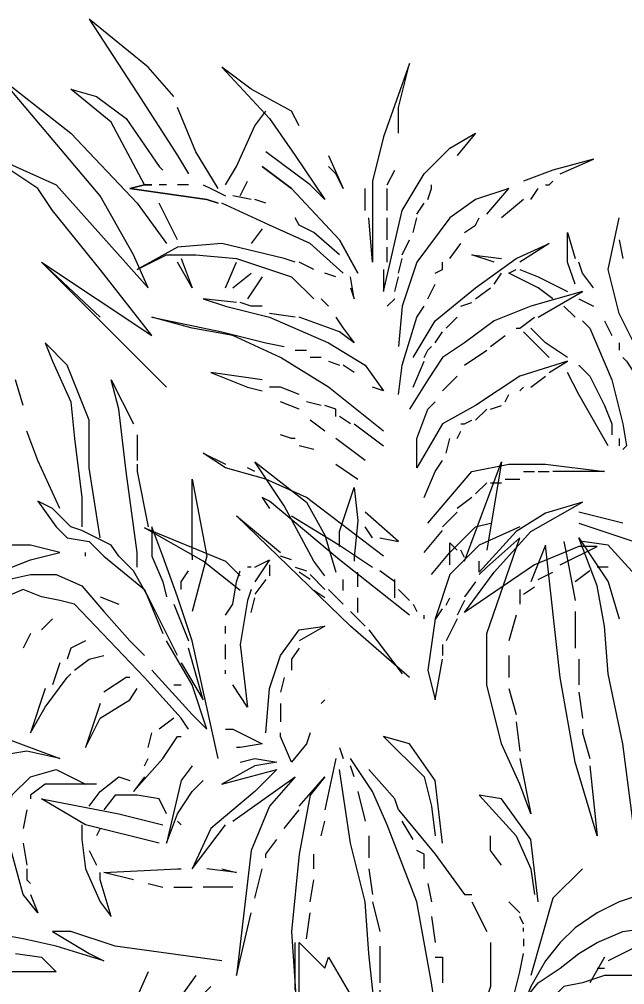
# Model space of a CAD drawing. Extents: x 8134 to 11793, y 3225 to 13425.
# Drawn here: x 11628.33 to 11655.2, y 11262.27 to 11305.15 of the extents above; entities that cross this region are included whole.
import ezdxf

# ---------------------------------------------------------------- set-up
doc = ezdxf.new("R2010")
doc.units = 0
doc.layers.add('RD_SHT_Bndy', color=7, linetype='Continuous')

msp = doc.modelspace()

# ---------------------------------------------------------------- linework, layer by layer
at = {"layer": 'RD_SHT_Bndy'}
for points in [[(11635.19, 11301.72), (11635.19, 11301.72), (11634.047, 11303.026), (11631.434, 11305.15), (11633.557, 11301.883), (11635.354, 11299.106), (11635.844, 11298.29)], [(11640.744, 11300.413), (11640.417, 11301.066), (11638.62, 11302.046), (11637.314, 11303.026), (11639.437, 11300.74), (11640.58, 11299.106), (11641.887, 11297.146), (11641.234, 11297.8), (11639.274, 11299.27)], [(11640.744, 11300.413), (11640.417, 11301.066), (11638.62, 11302.046), (11637.314, 11303.026), (11639.437, 11300.74), (11640.58, 11299.106), (11641.887, 11297.146), (11641.234, 11297.8), (11639.274, 11299.27)], [(11645.154, 11300.086), (11645.154, 11301.23), (11645.644, 11303.19), (11644.5, 11299.923), (11644.01, 11297.963), (11644.01, 11294.37), (11643.847, 11296.33)], [(11629.31, 11294.37), (11634.21, 11291.103), (11631.924, 11294.043), (11629.8, 11296.656), (11629.147, 11297.636), (11626.697, 11299.27), (11629.964, 11297.8), (11634.047, 11293.226), (11633.394, 11294.696), (11631.924, 11297.31), (11627.514, 11302.536), (11630.617, 11300.086), (11633.557, 11296.983), (11634.864, 11295.186)], [(11633.884, 11297.8), (11632.414, 11300.576), (11630.617, 11302.046), (11631.76, 11301.72), (11633.067, 11300.74), (11634.537, 11298.616), (11634.7, 11298.453)], [(11637.15, 11297.636), (11636.17, 11299.27), (11635.354, 11301.23)], [(11637.477, 11297.8), (11637.967, 11298.616), (11638.784, 11300.413), (11639.274, 11301.066)], [(11644.5, 11294.043), (11644.5, 11293.063), (11645.317, 11296.656), (11646.297, 11298.29), (11647.44, 11299.433), (11648.584, 11300.086), (11647.767, 11299.106), (11647.767, 11299.106)], [(11642.05, 11299.106), (11642.704, 11297.636), (11642.377, 11298.29), (11642.05, 11298.616)], [(11639.11, 11298.616), (11640.417, 11297.636), (11642.54, 11295.35), (11643.357, 11293.88), (11643.357, 11293.88)], [(11643.357, 11293.88), (11643.357, 11293.88), (11642.54, 11295.35), (11640.417, 11297.636), (11639.11, 11298.616)], [(11652.341, 11298.29), (11653.811, 11298.943), (11652.014, 11298.453), (11650.707, 11297.963)], [(11644.664, 11297.8), (11644.99, 11298.453)], [(11637.15, 11296.983), (11636.66, 11297.146), (11633.23, 11297.636), (11633.884, 11297.8), (11634.21, 11297.8)], [(11634.21, 11297.8), (11633.884, 11297.8), (11633.23, 11297.636), (11636.66, 11297.146), (11637.15, 11296.983)], [(11634.864, 11297.8), (11634.537, 11297.8)], [(11635.844, 11297.8), (11635.354, 11297.8)], [(11636.497, 11297.8), (11636.824, 11297.636), (11637.477, 11297.31)], [(11638.13, 11297.31), (11638.457, 11297.963)], [(11646.46, 11297.146), (11646.624, 11297.636), (11646.624, 11297.8)], [(11651.687, 11297.8), (11651.85, 11297.8), (11652.014, 11297.963)], [(11638.62, 11297.146), (11637.804, 11297.31)], [(11643.684, 11296.656), (11643.684, 11297.636), (11643.684, 11297.636)], [(11644.664, 11296.656), (11644.664, 11297.636)], [(11649.074, 11296.493), (11650.054, 11297.636), (11648.584, 11297.146), (11647.44, 11296.33), (11645.97, 11294.37), (11645.317, 11292.41), (11645.154, 11290.613)], [(11651.034, 11297.146), (11651.36, 11297.636)], [(11635.354, 11295.35), (11634.537, 11296.983)], [(11642.704, 11293.88), (11641.234, 11295.186), (11639.437, 11296.003), (11637.314, 11296.983)], [(11642.704, 11293.88), (11641.234, 11295.186), (11639.437, 11296.003), (11637.314, 11296.983)], [(11639.274, 11296.983), (11638.784, 11297.146)], [(11645.97, 11296.493), (11646.297, 11296.983)], [(11650.707, 11297.146), (11649.727, 11296.33)], [(11641.397, 11295.676), (11640.744, 11296.003), (11640.58, 11296.33)], [(11644.664, 11295.35), (11644.664, 11295.676), (11644.664, 11296.33)], [(11645.807, 11295.676), (11645.97, 11296.33)], [(11648.094, 11295.676), (11648.584, 11296.003), (11648.747, 11296.33)], [(11655.934, 11288.653), (11655.934, 11290.123), (11654.954, 11292.083), (11654.464, 11294.043), (11654.954, 11296.33)], [(11639.11, 11295.84), (11638.62, 11295.186)], [(11642.54, 11294.696), (11642.54, 11294.696), (11641.397, 11295.676)], [(11652.994, 11293.39), (11652.667, 11294.37), (11652.667, 11295.676), (11652.994, 11294.533)], [(11640.58, 11294.37), (11640.09, 11294.533), (11637.314, 11295.186), (11635.354, 11295.023), (11633.557, 11294.043), (11634.864, 11294.696), (11636.17, 11294.696), (11637.967, 11294.533), (11640.417, 11293.716), (11641.397, 11292.736)], [(11645.317, 11294.696), (11645.644, 11295.35)], [(11645.807, 11290.123), (11646.787, 11291.756), (11648.584, 11293.226), (11650.38, 11294.533), (11651.85, 11295.186), (11650.544, 11294.37)], [(11647.44, 11294.533), (11647.93, 11295.186)], [(11654.954, 11295.35), (11655.117, 11294.533)], [(11644.664, 11294.37), (11644.664, 11295.023)], [(11631.924, 11291.92), (11629.31, 11294.37), (11634.864, 11288.816)], [(11635.517, 11294.533), (11636.007, 11293.226), (11635.354, 11294.37)], [(11637.477, 11293.226), (11637.967, 11294.37)], [(11641.397, 11294.043), (11640.744, 11294.37)], [(11645.154, 11293.88), (11645.317, 11294.533)], [(11646.787, 11293.88), (11647.114, 11294.043), (11647.114, 11294.37)], [(11649.4, 11294.37), (11648.42, 11294.696), (11649.727, 11294.533)], [(11653.321, 11293.88), (11653.157, 11294.37)], [(11637.804, 11293.226), (11638.62, 11293.88)], [(11642.377, 11293.716), (11641.887, 11293.88)], [(11649.4, 11293.39), (11649.727, 11293.88)], [(11650.054, 11293.88), (11650.38, 11294.043)], [(11652.014, 11292.736), (11651.36, 11293.226), (11650.054, 11293.88)], [(11650.544, 11294.043), (11651.36, 11293.716), (11652.667, 11293.063)], [(11650.544, 11294.043), (11651.36, 11293.716), (11652.667, 11293.063)], [(11653.811, 11293.226), (11653.321, 11293.88)], [(11639.11, 11293.716), (11638.457, 11292.736)], [(11639.11, 11293.716), (11638.457, 11292.736)], [(11643.03, 11293.226), (11643.194, 11292.736), (11643.03, 11293.716)], [(11644.99, 11293.063), (11645.154, 11293.716)], [(11651.36, 11291.92), (11653.321, 11293.063), (11651.034, 11292.41), (11649.4, 11291.756), (11648.094, 11290.776), (11647.114, 11290.123), (11646.46, 11289.143), (11645.644, 11287.836)], [(11646.46, 11292.736), (11646.787, 11293.39)], [(11648.584, 11292.736), (11649.237, 11293.226)], [(11637.967, 11292.573), (11636.497, 11292.736)], [(11636.497, 11292.736), (11637.477, 11292.41), (11639.437, 11291.92), (11642.05, 11290.776), (11643.684, 11289.796), (11644.5, 11288.653), (11644.01, 11288.816)], [(11639.11, 11292.41), (11638.62, 11292.41), (11638.13, 11292.573)], [(11642.05, 11292.41), (11641.887, 11292.573), (11641.724, 11292.736)], [(11644.664, 11292.41), (11644.99, 11292.736)], [(11647.93, 11292.41), (11648.42, 11292.573)], [(11653.157, 11292.736), (11653.811, 11292.41)], [(11645.154, 11288.49), (11645.317, 11289.796), (11645.97, 11291.92), (11646.297, 11292.41)], [(11652.994, 11291.92), (11652.504, 11292.41)], [(11644.5, 11286.856), (11642.05, 11288.816), (11639.927, 11290.123), (11637.804, 11291.103), (11636.007, 11291.43), (11634.21, 11291.92), (11637.314, 11291.266), (11639.274, 11290.776), (11640.09, 11290.613)], [(11640.58, 11291.92), (11639.437, 11292.083)], [(11642.704, 11291.43), (11643.194, 11290.776), (11642.54, 11291.266), (11640.744, 11291.92)], [(11642.377, 11291.92), (11642.704, 11291.43)], [(11647.277, 11291.43), (11647.767, 11291.92)], [(11650.38, 11291.43), (11650.544, 11291.43), (11651.197, 11291.92)], [(11653.321, 11291.756), (11653.647, 11291.43), (11654.627, 11289.143), (11655.117, 11287.183), (11655.281, 11286.203)], [(11654.301, 11291.756), (11654.627, 11291.103)], [(11652.667, 11290.123), (11651.687, 11290.776), (11651.034, 11291.43)], [(11646.787, 11290.776), (11647.114, 11291.266)], [(11649.237, 11290.613), (11649.237, 11290.613), (11649.89, 11291.103)], [(11650.707, 11291.266), (11651.85, 11290.123)], [(11631.924, 11282.12), (11631.434, 11285.223), (11631.434, 11287.346), (11630.454, 11289.796), (11629.474, 11290.776), (11629.8, 11289.96), (11630.617, 11288.163), (11630.78, 11286.53), (11631.107, 11283.916), (11631.107, 11282.61)], [(11640.58, 11290.45), (11641.07, 11290.45)], [(11646.297, 11290.123), (11646.46, 11290.45), (11646.624, 11290.613)], [(11648.094, 11289.796), (11649.074, 11290.45)], [(11654.954, 11290.776), (11654.954, 11290.776), (11654.954, 11290.45)], [(11641.724, 11290.123), (11641.234, 11290.123)], [(11655.117, 11290.123), (11655.281, 11289.96), (11655.607, 11289.47)], [(11642.05, 11289.96), (11642.54, 11289.796)], [(11643.194, 11289.47), (11642.704, 11289.796)], [(11645.807, 11288.816), (11646.297, 11289.96)], [(11651.85, 11289.47), (11652.667, 11289.96), (11650.544, 11289.306), (11648.584, 11288), (11647.114, 11287.183), (11645.97, 11285.223), (11645.97, 11286.53), (11646.46, 11287.836), (11646.787, 11288.163)], [(11653.157, 11289.796), (11653.647, 11289.306), (11654.301, 11288), (11654.627, 11287.183), (11654.627, 11286.693)], [(11628.494, 11288), (11628.167, 11289.143)], [(11633.557, 11280.813), (11633.557, 11281.466), (11633.067, 11285.06), (11632.74, 11287.836), (11632.414, 11289.143), (11633.394, 11287.183)], [(11639.11, 11289.143), (11636.824, 11289.47), (11638.457, 11288.816), (11639.11, 11288.653)], [(11647.114, 11288.653), (11647.767, 11289.306)], [(11651.034, 11288.816), (11651.687, 11289.306)], [(11654.464, 11286.203), (11653.157, 11288.49), (11652.667, 11289.47)], [(11639.927, 11288.816), (11639.437, 11288.816), (11639.437, 11288.816)], [(11640.744, 11288.49), (11639.927, 11288.816)], [(11650.544, 11288.653), (11650.707, 11288.816)], [(11649.89, 11288.163), (11650.054, 11288.49)], [(11640.744, 11287.836), (11640.744, 11287.836), (11639.927, 11288.163)], [(11641.724, 11288), (11641.07, 11288.163)], [(11642.377, 11287.51), (11642.377, 11287.836), (11641.887, 11288)], [(11649.237, 11287.836), (11649.727, 11288)], [(11643.03, 11287.183), (11642.54, 11287.51)], [(11648.584, 11287.346), (11649.074, 11287.836)], [(11641.887, 11286.856), (11641.234, 11287.346)], [(11643.194, 11287.183), (11644.5, 11286.203)], [(11647.93, 11287.183), (11648.094, 11287.183), (11648.42, 11287.346)], [(11630.127, 11283.426), (11629.147, 11285.55), (11628.657, 11286.856)], [(11633.557, 11286.693), (11633.557, 11285.55)], [(11640.58, 11286.53), (11640.417, 11286.53), (11639.927, 11286.693)], [(11647.767, 11286.53), (11647.93, 11286.856)], [(11641.397, 11286.04), (11640.744, 11286.203)], [(11643.684, 11285.55), (11642.377, 11286.53)], [(11647.277, 11285.876), (11647.277, 11285.876), (11647.44, 11286.53)], [(11654.954, 11286.53), (11654.954, 11286.203)], [(11655.117, 11286.04), (11655.281, 11286.203)], [(11644.5, 11281.303), (11641.07, 11283.916), (11639.274, 11284.733), (11637.477, 11285.223), (11636.497, 11285.876), (11637.477, 11285.386)], [(11633.557, 11285.386), (11633.557, 11285.06), (11634.047, 11282.61)], [(11641.887, 11280.435), (11641.397, 11281.088), (11640.09, 11283.538), (11638.784, 11285.498), (11641.07, 11283.702), (11641.887, 11282.232), (11642.377, 11280.598)], [(11642.377, 11285.386), (11643.357, 11284.733)], [(11646.46, 11282.773), (11648.42, 11285.06), (11650.054, 11285.386), (11651.687, 11285.386), (11654.301, 11285.06), (11652.014, 11285.06)], [(11646.787, 11285.06), (11647.114, 11285.55)], [(11648.094, 11281.088), (11648.094, 11281.088), (11649.727, 11285.498), (11649.074, 11281.578)], [(11638.784, 11285.06), (11638.457, 11285.223)], [(11646.297, 11283.916), (11646.787, 11285.06)], [(11650.707, 11285.06), (11651.197, 11285.06)], [(11651.36, 11285.06), (11651.85, 11285.06)], [(11636.007, 11281.303), (11636.007, 11284.733), (11636.66, 11281.303), (11636.007, 11278.853)], [(11649.074, 11284.57), (11649.074, 11284.57), (11648.584, 11284.08)], [(11649.237, 11284.57), (11649.727, 11284.57)], [(11649.89, 11284.733), (11650.544, 11284.733)], [(11642.54, 11281.741), (11642.54, 11282.395), (11643.194, 11284.355), (11643.357, 11282.885), (11643.194, 11281.251), (11643.194, 11281.088)], [(11635.354, 11276.893), (11634.047, 11279.506), (11633.394, 11280.649), (11632.74, 11281.303), (11632.414, 11281.793), (11631.107, 11282.446), (11630.617, 11282.61), (11629.8, 11283.426), (11629.147, 11283.753), (11629.964, 11282.61), (11630.454, 11282.12), (11631.434, 11281.956), (11632.087, 11281.303), (11633.884, 11279.833), (11634.7, 11277.873)], [(11645.644, 11278.689), (11642.54, 11281.139), (11639.437, 11283.753), (11639.11, 11283.916), (11639.437, 11283.426)], [(11648.42, 11283.916), (11647.767, 11283.426)], [(11652.341, 11280.925), (11653.974, 11281.741), (11653.157, 11281.741), (11651.197, 11280.925), (11648.094, 11278.801), (11649.4, 11280.598), (11651.034, 11282.395), (11653.321, 11283.702), (11651.687, 11283.212), (11650.38, 11282.395), (11648.747, 11280.598), (11648.747, 11281.088)], [(11644.337, 11282.12), (11645.154, 11281.956), (11643.684, 11283.263)], [(11647.767, 11283.263), (11647.114, 11282.61)], [(11655.117, 11282.773), (11653.157, 11283.263)], [(11645.644, 11275.913), (11643.03, 11278.199), (11637.967, 11283.1), (11639.927, 11281.466)], [(11640.417, 11283.1), (11642.54, 11281.793), (11644.01, 11280.813)], [(11646.624, 11280.486), (11647.44, 11281.466), (11648.584, 11282.61), (11649.237, 11282.773)], [(11653.157, 11282.773), (11655.607, 11281.956), (11656.261, 11281.303)], [(11638.13, 11279.781), (11636.497, 11281.088), (11633.884, 11282.558), (11637.477, 11281.088), (11638.13, 11280.435)], [(11637.15, 11272.319), (11636.007, 11277.546), (11635.354, 11279.506), (11634.7, 11281.303), (11634.21, 11282.61), (11634.21, 11281.303), (11634.7, 11280.159), (11634.864, 11279.506)], [(11644.01, 11282.12), (11644.01, 11282.12), (11643.684, 11282.61)], [(11646.297, 11281.466), (11647.114, 11282.446)], [(11650.544, 11282.61), (11648.747, 11281.793), (11647.44, 11280.486), (11646.787, 11278.526), (11646.46, 11276.239), (11646.787, 11274.933), (11647.114, 11276.729)], [(11647.44, 11280.925), (11647.44, 11281.905), (11647.767, 11281.578)], [(11650.544, 11272.319), (11651.034, 11269.869), (11650.544, 11271.176), (11649.727, 11272.973), (11649.074, 11275.586), (11649.074, 11277.873), (11650.544, 11282.12), (11649.074, 11280.813), (11648.747, 11280.486)], [(11652.504, 11281.956), (11652.667, 11281.139), (11652.994, 11279.343)], [(11655.771, 11272.973), (11655.607, 11269.216), (11655.117, 11272.973), (11654.464, 11276.076), (11654.301, 11278.199), (11653.974, 11279.996), (11653.157, 11282.12)], [(11653.157, 11282.12), (11654.464, 11280.159), (11654.954, 11278.526)], [(11656.261, 11279.833), (11654.464, 11281.793), (11653.321, 11281.956)], [(11628.004, 11280.813), (11628.82, 11281.139), (11630.127, 11281.466), (11628.82, 11281.793), (11627.84, 11281.793), (11626.86, 11281.466), (11625.554, 11280.486), (11624.737, 11279.179), (11624.247, 11277.546), (11623.92, 11276.076), (11623.92, 11274.933), (11623.593, 11273.626), (11623.43, 11274.769)], [(11631.27, 11281.303), (11631.27, 11281.466)], [(11648.094, 11281.251), (11647.93, 11281.578)], [(11653.647, 11271.993), (11653.974, 11268.889), (11652.994, 11272.156), (11652.341, 11275.913), (11651.687, 11281.793), (11651.034, 11280.159)], [(11636.007, 11281.303), (11636.007, 11281.139)], [(11638.784, 11280.813), (11639.437, 11281.139), (11638.784, 11280.159)], [(11640.417, 11281.139), (11639.927, 11281.303)], [(11635.517, 11279.833), (11635.517, 11280.159), (11635.844, 11280.649)], [(11637.477, 11278.689), (11637.804, 11279.179), (11637.967, 11280.159), (11638.13, 11280.649)], [(11638.62, 11280.813), (11638.457, 11280.813)], [(11639.437, 11280.925), (11639.437, 11280.435)], [(11640.58, 11280.813), (11641.07, 11280.649)], [(11641.234, 11280.271), (11640.744, 11280.598)], [(11643.357, 11279.945), (11643.357, 11280.598)], [(11644.99, 11280.159), (11644.337, 11280.649)], [(11651.36, 11280.271), (11652.014, 11280.598)], [(11653.647, 11280.649), (11652.994, 11280.159)], [(11654.464, 11280.813), (11653.974, 11280.813)], [(11635.844, 11273.626), (11635.517, 11274.116), (11633.884, 11275.913), (11630.78, 11279.179), (11630.127, 11279.343), (11629.31, 11279.506), (11628.494, 11279.833), (11627.35, 11279.343), (11626.207, 11279.179), (11624.737, 11277.873), (11626.207, 11279.506), (11627.35, 11280.159), (11628.82, 11280.486), (11629.964, 11280.486), (11631.107, 11279.996), (11632.087, 11278.853), (11633.23, 11277.546), (11633.884, 11276.893)], [(11639.274, 11280.271), (11638.784, 11279.618)], [(11641.234, 11280.486), (11641.887, 11279.833)], [(11642.704, 11279.781), (11642.704, 11280.271)], [(11644.99, 11279.455), (11644.99, 11280.271)], [(11648.584, 11280.159), (11648.094, 11279.506), (11648.094, 11279.506)], [(11638.62, 11279.833), (11638.457, 11279.343), (11638.13, 11277.383), (11638.457, 11274.606), (11637.804, 11275.586)], [(11641.887, 11279.455), (11641.397, 11279.781)], [(11642.05, 11279.833), (11642.377, 11279.506), (11642.704, 11279.179)], [(11645.154, 11279.833), (11645.644, 11279.343)], [(11650.544, 11279.833), (11650.544, 11279.179)], [(11650.707, 11279.618), (11651.197, 11279.945)], [(11631.924, 11279.506), (11632.74, 11279.179)], [(11638.62, 11278.801), (11638.784, 11279.455), (11638.784, 11279.455)], [(11643.357, 11278.801), (11643.357, 11279.455)], [(11647.277, 11279.128), (11647.44, 11279.455)], [(11648.094, 11279.343), (11647.767, 11278.689)], [(11635.19, 11279.179), (11635.844, 11277.546)], [(11643.03, 11278.853), (11643.684, 11278.199)], [(11645.807, 11279.179), (11645.97, 11278.853)], [(11646.787, 11278.475), (11647.114, 11278.965)], [(11652.994, 11278.853), (11652.994, 11278.036), (11652.994, 11277.219)], [(11629.8, 11278.526), (11629.31, 11278.036)], [(11646.297, 11278.526), (11646.297, 11278.689)], [(11647.767, 11278.526), (11647.277, 11277.546)], [(11650.38, 11278.689), (11650.054, 11277.546)], [(11637.477, 11277.873), (11637.477, 11278.199)], [(11639.274, 11273.463), (11639.437, 11275.423), (11639.927, 11276.893), (11640.744, 11278.036), (11641.887, 11278.199), (11640.744, 11277.546)], [(11643.847, 11278.036), (11643.847, 11278.036), (11645.317, 11276.076)], [(11628.82, 11277.873), (11628.657, 11277.546), (11628.494, 11277.219)], [(11631.27, 11277.546), (11630.617, 11277.219), (11630.454, 11276.729)], [(11634.21, 11276.239), (11634.21, 11276.239), (11636.007, 11274.279), (11636.66, 11273.626), (11636.007, 11275.586), (11634.864, 11277.546)], [(11635.517, 11276.566), (11636.497, 11274.933), (11635.844, 11277.219)], [(11637.477, 11276.729), (11637.477, 11277.383)], [(11640.744, 11277.219), (11640.417, 11276.729), (11640.417, 11276.239)], [(11647.114, 11277.383), (11647.114, 11277.219), (11647.114, 11276.893)], [(11630.78, 11276.239), (11631.434, 11276.729), (11632.087, 11276.893)], [(11650.054, 11276.893), (11650.054, 11275.913)], [(11653.157, 11276.729), (11653.157, 11275.586)], [(11630.127, 11276.566), (11629.964, 11276.076), (11629.8, 11275.586)], [(11629.474, 11275.423), (11628.82, 11273.463), (11629.474, 11274.606), (11630.454, 11275.913), (11630.617, 11276.076)], [(11633.23, 11275.913), (11633.067, 11275.913), (11632.087, 11275.259)], [(11637.477, 11276.076), (11637.477, 11276.239)], [(11640.09, 11275.913), (11640.09, 11275.913), (11639.927, 11275.259)], [(11631.924, 11274.769), (11631.27, 11272.809), (11631.924, 11274.116), (11633.23, 11274.933), (11633.557, 11275.423)], [(11631.924, 11274.769), (11631.27, 11272.809), (11631.924, 11274.116), (11633.23, 11274.933), (11633.557, 11275.423)], [(11635.19, 11275.586), (11635.517, 11275.586), (11635.517, 11275.586)], [(11642.05, 11275.423), (11642.05, 11275.423)], [(11650.054, 11275.423), (11650.38, 11274.279), (11650.38, 11274.279)], [(11653.157, 11275.259), (11653.321, 11274.116)], [(11639.927, 11274.769), (11639.927, 11273.953)], [(11641.724, 11274.769), (11641.887, 11274.933)], [(11635.19, 11274.116), (11634.537, 11273.626)], [(11650.38, 11273.953), (11650.544, 11272.646)], [(11627.514, 11273.299), (11630.127, 11272.319), (11628.657, 11272.646), (11626.697, 11272.319)], [(11633.884, 11271.503), (11633.394, 11270.849), (11634.7, 11272.319), (11635.354, 11273.299), (11635.517, 11273.299)], [(11634.047, 11272.809), (11634.21, 11273.463)], [(11637.477, 11273.626), (11637.804, 11273.626), (11639.11, 11272.973), (11638.13, 11272.809), (11637.967, 11272.809)], [(11641.234, 11273.463), (11641.07, 11272.973), (11640.417, 11272.156), (11639.927, 11273.299), (11639.927, 11273.463)], [(11647.114, 11268.563), (11646.787, 11271.339), (11645.644, 11272.973), (11644.5, 11273.299), (11646.297, 11271.503), (11646.624, 11270.196), (11646.787, 11268.889)], [(11653.321, 11273.626), (11653.321, 11273.463), (11653.647, 11272.319)], [(11642.54, 11272.809), (11642.704, 11272.319)], [(11633.884, 11271.993), (11634.047, 11272.319)], [(11636.007, 11271.993), (11635.517, 11271.339), (11634.864, 11268.563), (11635.354, 11269.869), (11636.007, 11270.849), (11636.497, 11271.339)], [(11638.13, 11272.156), (11638.784, 11272.319), (11639.764, 11272.156), (11638.784, 11271.993), (11637.314, 11271.176), (11639.764, 11271.829), (11638.784, 11270.849), (11636.824, 11269.216), (11636.007, 11267.419), (11637.477, 11269.379)], [(11642.377, 11272.319), (11641.887, 11270.033)], [(11647.114, 11261.703), (11647.114, 11259.089), (11646.624, 11262.356), (11645.97, 11265.949), (11644.664, 11269.379), (11644.01, 11270.849), (11643.03, 11272.319)], [(11643.194, 11271.503), (11643.03, 11271.993)], [(11628.82, 11266.276), (11629.147, 11265.459), (11628.494, 11266.276), (11627.84, 11268.726), (11628.004, 11270.686), (11628.82, 11271.503), (11629.964, 11271.829), (11631.27, 11271.176)], [(11644.337, 11262.029), (11644.337, 11259.089), (11643.847, 11263.663), (11643.684, 11265.949), (11643.03, 11268.563), (11642.54, 11271.829)], [(11645.154, 11270.033), (11644.99, 11270.523), (11643.847, 11271.829)], [(11631.76, 11271.176), (11629.474, 11271.176), (11628.82, 11270.686), (11628.82, 11270.523)], [(11631.434, 11270.196), (11631.924, 11270.849), (11632.74, 11271.503), (11633.23, 11271.339)], [(11637.804, 11269.543), (11640.58, 11271.503), (11639.437, 11270.196), (11638.62, 11268.236), (11637.967, 11262.683), (11638.62, 11265.459)], [(11640.744, 11270.196), (11641.887, 11271.503), (11641.234, 11270.686), (11640.744, 11268.073), (11640.417, 11264.643), (11640.744, 11259.579), (11640.744, 11264.153), (11641.887, 11263.009), (11642.05, 11263.499), (11643.194, 11261.539)], [(11643.357, 11270.849), (11643.684, 11269.543)], [(11634.537, 11268.563), (11631.27, 11269.379), (11629.31, 11270.523), (11632.74, 11269.869), (11634.7, 11269.379)], [(11634.864, 11269.869), (11634.537, 11270.523), (11633.557, 11270.686), (11632.577, 11270.686), (11632.087, 11270.033)], [(11641.397, 11270.686), (11641.397, 11270.686)], [(11651.36, 11265.949), (11651.034, 11268.726), (11649.727, 11270.523), (11648.747, 11270.686), (11650.38, 11268.889), (11651.034, 11267.419), (11651.197, 11266.276)], [(11628.657, 11270.033), (11628.494, 11269.216)], [(11640.09, 11269.216), (11640.744, 11270.033)], [(11645.154, 11270.033), (11646.787, 11268.073), (11648.094, 11266.276), (11648.42, 11266.276)], [(11635.354, 11269.543), (11635.517, 11269.379)], [(11641.724, 11268.889), (11641.887, 11269.543)], [(11645.807, 11268.726), (11645.317, 11269.543)], [(11631.107, 11269.379), (11631.107, 11268.726), (11631.27, 11267.419), (11631.924, 11265.949), (11632.414, 11265.296), (11631.924, 11266.929), (11631.924, 11267.256)], [(11631.924, 11269.216), (11631.76, 11268.889)], [(11628.494, 11268.563), (11628.657, 11267.583)], [(11639.274, 11267.909), (11639.274, 11268.073), (11639.764, 11268.726)], [(11643.847, 11268.889), (11643.847, 11267.909)], [(11649.727, 11267.583), (11649.237, 11268.236), (11649.237, 11268.889)], [(11631.434, 11268.236), (11631.76, 11267.583)], [(11646.297, 11267.419), (11646.297, 11268.073), (11645.97, 11268.236)], [(11641.397, 11267.419), (11641.397, 11268.073)], [(11628.657, 11267.419), (11628.657, 11266.929), (11628.82, 11266.766)], [(11633.394, 11266.929), (11632.087, 11267.256), (11635.354, 11267.419), (11635.517, 11267.419)], [(11637.314, 11267.419), (11637.967, 11267.256), (11636.66, 11267.419)], [(11638.784, 11266.113), (11639.11, 11267.419)], [(11643.847, 11267.419), (11644.01, 11266.276)], [(11653.321, 11267.419), (11652.014, 11266.113), (11651.034, 11262.683)], [(11641.234, 11265.949), (11641.397, 11266.929)], [(11634.047, 11266.766), (11634.7, 11266.603)], [(11635.19, 11266.603), (11636.007, 11266.603)], [(11637.804, 11266.603), (11636.497, 11266.603)], [(11646.46, 11266.766), (11646.624, 11265.949)], [(11656.914, 11266.603), (11655.934, 11266.276), (11654.954, 11265.949), (11653.974, 11265.459), (11652.994, 11264.806), (11652.341, 11264.153), (11651.687, 11263.336), (11651.034, 11262.193), (11650.707, 11261.376)], [(11644.01, 11265.949), (11644.337, 11264.643)], [(11648.42, 11265.949), (11649.074, 11264.643)], [(11650.054, 11265.949), (11650.544, 11265.459)], [(11641.07, 11264.316), (11641.234, 11265.459)], [(11646.624, 11265.296), (11646.787, 11264.153)], [(11650.707, 11264.969), (11650.544, 11265.296)], [(11649.89, 11259.579), (11650.38, 11260.396), (11650.707, 11261.539), (11651.36, 11262.356), (11652.341, 11263.009), (11653.157, 11263.663), (11653.974, 11264.153), (11655.117, 11264.643), (11656.261, 11264.806)], [(11650.707, 11264.643), (11650.707, 11264.806)], [(11637.314, 11263.336), (11632.577, 11263.989), (11630.617, 11264.643), (11629.8, 11264.643), (11631.434, 11263.663), (11632.087, 11263.336), (11629.964, 11263.989), (11628.494, 11264.316), (11626.697, 11264.643)], [(11650.707, 11264.316), (11650.707, 11263.989)], [(11640.58, 11262.029), (11640.58, 11264.153)], [(11644.337, 11263.989), (11644.337, 11263.009), (11644.337, 11262.356)], [(11649.237, 11264.153), (11649.237, 11263.663), (11649.237, 11262.193), (11649.074, 11261.703), (11649.074, 11261.049), (11648.094, 11260.233)], [(11655.771, 11263.989), (11654.464, 11263.336)], [(11628.167, 11263.663), (11629.31, 11263.499), (11629.964, 11262.846), (11627.35, 11262.846)], [(11646.787, 11263.499), (11647.114, 11263.499), (11647.114, 11262.356)], [(11650.054, 11260.886), (11650.544, 11262.846), (11650.707, 11263.663)], [(11654.301, 11263.499), (11653.647, 11262.356)], [(11653.974, 11263.009), (11654.301, 11263.009)], [(11634.047, 11262.846), (11633.394, 11261.376), (11633.067, 11260.069)], [(11636.17, 11262.683), (11635.354, 11261.539), (11635.19, 11260.069), (11636.007, 11261.376), (11636.824, 11262.193)], [(11656.261, 11262.683), (11655.281, 11262.683), (11654.301, 11262.683), (11653.321, 11262.356), (11652.504, 11262.193), (11651.85, 11261.539), (11651.034, 11261.049), (11650.544, 11260.233), (11650.054, 11259.579)]]:
    msp.add_lwpolyline(points, dxfattribs=at)

doc.saveas('drawing.dxf')
